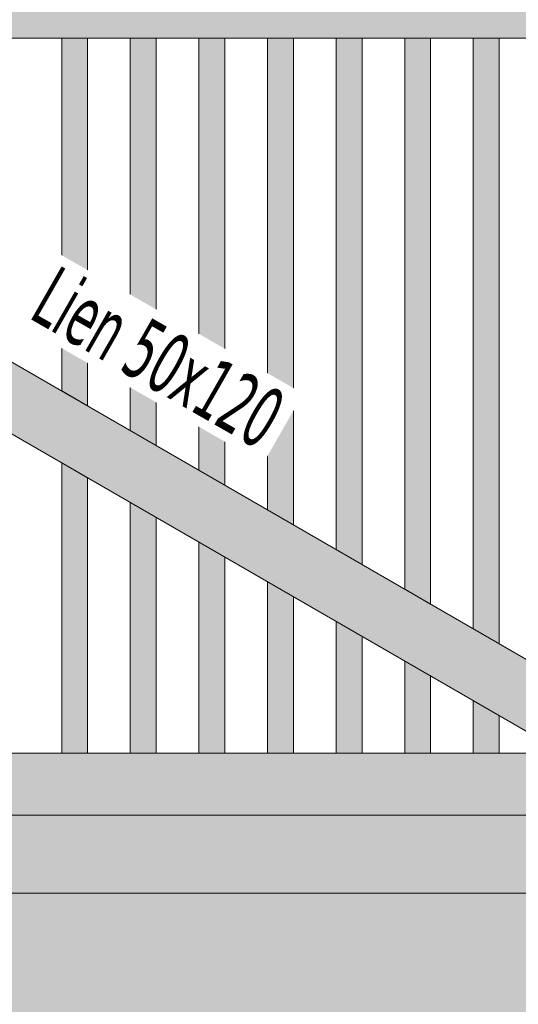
# Model space of a CAD drawing. Header units: millimetres. Extents: x 1567 to 2756, y -116 to 725.
# Tile 335 of 418: x 2434 to 2453, y 443 to 481. Entities that reach past the tile are written whole.
import ezdxf

# ---------------------------------------------------------------- set-up
doc = ezdxf.new("R2010")
doc.units = ezdxf.units.MM
doc.layers.add('Ech.1_50', color=7, linetype='Continuous')
doc.styles.add('tahoma-', font='txt', dxfattribs={"height": 1})
doc.styles.add('tahoma-z-r', font='txt', dxfattribs={"width": 0.704918})
doc.dimstyles.new('ISO-25', dxfattribs={"dimtxt": 2.5, "dimasz": 2.5, "dimexe": 1.25, "dimexo": 0.625, "dimtad": 1, "dimtxsty": 'Standard', "dimcen": 2.5, "dimadec": 0, "dimazin": 0, "dimtfac": 1, "dimtmove": 0, "dimatfit": 3, "dimfxl": 1, "dimarcsym": 0})

# ---------------------------------------------------------------- blocks, each defined once
blk = doc.blocks.new('cw-dimension-symbol2')
at = {"color": 0, "linetype": 'Continuous', "lineweight": -2}
for p, q in [((-1, 0), (1, 0)), ((-0.5, -0.5), (0.5, 0.5))]:
    blk.add_line(p, q, dxfattribs=at)
blk = doc.blocks.new('*D167')
at = {"layer": 'Defpoints', "color": 0}
for p in [(2549.061, 529.716), (2549.546, 527.775), (2276.546, 459.525)]:
    blk.add_point(p, dxfattribs=at)
at = {"layer": 'Ech.1_50', "color": 0, "linetype": 'Continuous', "lineweight": -2}
for p, q in [((2549.546, 527.775), (2548.916, 530.298)), ((2276.643, 461.611), (2548.479, 529.57)), ((2276.546, 459.525), (2275.916, 462.048))]:
    blk.add_line(p, q, dxfattribs=at)
at = {"layer": 'Ech.1_50', "color": 0, "lineweight": -2, "xscale": 0.6000000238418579, "yscale": 0.6000000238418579, "zscale": 0.6000000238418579}
for p, rotation in [((2549.061, 529.716), 14.03624346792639), ((2276.061, 461.466), 194.0362434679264)]:
    blk.add_blockref('cw-dimension-symbol2', p, dxfattribs=dict(at, rotation=rotation))
at = {"layer": 'Ech.1_50', "color": 7, "linetype": 'Continuous', "lineweight": 5, "insert": (2412.015, 497.773), "char_height": 2.5, "attachment_point": 5, "rotation": 14.0362, "style": 'tahoma-z-r'}
blk.add_mtext('14070', dxfattribs=at)

msp = doc.modelspace()

# ---------------------------------------------------------------- hatches: boundary and pattern name
at = {"layer": 'Ech.1_50', "linetype": 'Continuous', "lineweight": 5, "true_color": 0xd4c4b3, "transparency": 33554687}
for points in [[(2406.681, 480.713), (2468.549, 480.713), (2468.549, 483.113), (2412.219, 483.113), (2406.681, 481.728), (2406.681, 480.713)], [(2371.249, 450.713), (2468.249, 450.713), (2468.249, 453.113), (2406.381, 453.113), (2406.381, 453.075), (2403.981, 453.075), (2403.981, 453.113), (2371.249, 453.113), (2371.249, 450.713)]]:
    msp.add_hatch(color=9, dxfattribs=at).paths.add_polyline_path(points)
at = {"layer": 'Ech.1_50', "linetype": 'Continuous', "lineweight": 5, "true_color": 0xe0d9d1, "transparency": 33554687}
msp.add_hatch(color=254, dxfattribs=at).paths.add_polyline_path([(2411.852, 480.713), (2407.052, 480.713), (2454.856, 453.113), (2459.656, 453.113), (2411.852, 480.713)])
at = {"layer": 'Ech.1_50', "linetype": 'Continuous', "lineweight": 5, "true_color": 0xeaddd7, "transparency": 33554687}
for points in [[(2436.449, 480.713), (2435.449, 480.713), (2435.449, 467.089), (2436.449, 466.511), (2436.449, 480.713)], [(2439.099, 480.713), (2438.099, 480.713), (2438.099, 465.559), (2439.099, 464.981), (2439.099, 480.713)], [(2441.749, 480.713), (2440.749, 480.713), (2440.749, 464.029), (2441.749, 463.451), (2441.749, 480.713)], [(2444.399, 480.713), (2443.399, 480.713), (2443.399, 462.499), (2444.399, 461.921), (2444.399, 480.713)], [(2447.049, 480.713), (2446.049, 480.713), (2446.049, 460.969), (2447.049, 460.391), (2447.049, 480.713)], [(2449.699, 480.713), (2448.699, 480.713), (2448.699, 459.439), (2449.699, 458.861), (2449.699, 480.713)], [(2452.349, 480.713), (2451.349, 480.713), (2451.349, 457.909), (2452.349, 457.331), (2452.349, 480.713)], [(2435.449, 453.113), (2436.449, 453.113), (2436.449, 463.74), (2435.449, 464.317), (2435.449, 453.113)], [(2438.099, 453.113), (2439.099, 453.113), (2439.099, 462.21), (2438.099, 462.787), (2438.099, 453.113)], [(2440.749, 453.113), (2441.749, 453.113), (2441.749, 460.68), (2440.749, 461.257), (2440.749, 453.113)], [(2443.399, 453.113), (2444.399, 453.113), (2444.399, 459.15), (2443.399, 459.727), (2443.399, 453.113)], [(2446.049, 453.113), (2447.049, 453.113), (2447.049, 457.62), (2446.049, 458.197), (2446.049, 453.113)], [(2448.699, 453.113), (2449.699, 453.113), (2449.699, 456.09), (2448.699, 456.667), (2448.699, 453.113)], [(2451.349, 453.113), (2452.349, 453.113), (2452.349, 454.56), (2451.349, 455.137), (2451.349, 453.113)]]:
    msp.add_hatch(color=254, dxfattribs=at).paths.add_polyline_path(points)
at = {"layer": 'Ech.1_50', "linetype": 'Continuous', "lineweight": 5, "true_color": 0xf3f3f3, "transparency": 33554687}
msp.add_hatch(color=7, dxfattribs=at).paths.add_polyline_path([(2371.249, 447.713), (2464.209, 447.713), (2459.013, 450.713), (2371.249, 450.713), (2371.249, 447.713)])
at = {"layer": 'Ech.1_50', "linetype": 'Continuous', "lineweight": 5, "true_color": 0xfdfdfd, "transparency": 33554687}
msp.add_hatch(color=7, dxfattribs=at).paths.add_polyline_path([(2464.209, 447.713), (2371.249, 447.713), (2371.249, 390.713), (2468.249, 390.713), (2468.249, 445.38), (2464.209, 447.713)])

# ---------------------------------------------------------------- linework, layer by layer
at = {"layer": 'Ech.1_50', "color": 7, "linetype": 'Continuous', "lineweight": 5}
for points in [[(2406.681, 480.713), (2468.549, 480.713), (2468.549, 483.113), (2412.219, 483.113), (2406.681, 481.728), (2406.681, 480.713)], [(2411.852, 480.713), (2407.052, 480.713), (2454.856, 453.113), (2459.656, 453.113), (2411.852, 480.713)], [(2436.449, 480.713), (2435.449, 480.713), (2435.449, 467.089), (2436.449, 466.511), (2436.449, 480.713)], [(2439.099, 480.713), (2438.099, 480.713), (2438.099, 465.559), (2439.099, 464.981), (2439.099, 480.713)], [(2441.749, 480.713), (2440.749, 480.713), (2440.749, 464.029), (2441.749, 463.451), (2441.749, 480.713)], [(2444.399, 480.713), (2443.399, 480.713), (2443.399, 462.499), (2444.399, 461.921), (2444.399, 480.713)], [(2447.049, 480.713), (2446.049, 480.713), (2446.049, 460.969), (2447.049, 460.391), (2447.049, 480.713)], [(2449.699, 480.713), (2448.699, 480.713), (2448.699, 459.439), (2449.699, 458.861), (2449.699, 480.713)], [(2452.349, 480.713), (2451.349, 480.713), (2451.349, 457.909), (2452.349, 457.331), (2452.349, 480.713)], [(2435.449, 453.113), (2436.449, 453.113), (2436.449, 463.74), (2435.449, 464.317), (2435.449, 453.113)], [(2438.099, 453.113), (2439.099, 453.113), (2439.099, 462.21), (2438.099, 462.787), (2438.099, 453.113)], [(2440.749, 453.113), (2441.749, 453.113), (2441.749, 460.68), (2440.749, 461.257), (2440.749, 453.113)], [(2443.399, 453.113), (2444.399, 453.113), (2444.399, 459.15), (2443.399, 459.727), (2443.399, 453.113)], [(2446.049, 453.113), (2447.049, 453.113), (2447.049, 457.62), (2446.049, 458.197), (2446.049, 453.113)], [(2448.699, 453.113), (2449.699, 453.113), (2449.699, 456.09), (2448.699, 456.667), (2448.699, 453.113)], [(2451.349, 453.113), (2452.349, 453.113), (2452.349, 454.56), (2451.349, 455.137), (2451.349, 453.113)], [(2371.249, 450.713), (2468.249, 450.713), (2468.249, 453.113), (2406.381, 453.113), (2406.381, 453.075), (2403.981, 453.075), (2403.981, 453.113), (2371.249, 453.113), (2371.249, 450.713)], [(2371.249, 447.713), (2464.209, 447.713), (2459.013, 450.713), (2371.249, 450.713), (2371.249, 447.713)], [(2464.209, 447.713), (2371.249, 447.713), (2371.249, 390.713), (2468.249, 390.713), (2468.249, 445.38), (2464.209, 447.713)]]:
    msp.add_lwpolyline(points, close=True, dxfattribs=at)

# ---------------------------------------------------------------- dimensions: what is measured, and where the dimension line sits
dim = msp.add_linear_dim(base=(2549.061, 529.716), p1=(2276.546, 459.525), p2=(2549.546, 527.775), angle=14.0362, text='14070', dimstyle='ISO-25', override={"dimtxt": 2.5, "dimasz": 0.6, "dimexe": 0.6, "dimexo": 0, "dimgap": 0, "dimdec": 0, "dimlfac": 1, "dimtxsty": 'tahoma-z-r', "dimblk": 'cw-dimension-symbol2', "dimclrt": 7, "dimtmove": 2}, dxfattribs=at)
dim.commit()
dim.dimension.update_dxf_attribs({"geometry": '*D167', "text_midpoint": (2412.015, 497.773), "dimtype": 161, "text_rotation": 14.0362})

# ---------------------------------------------------------------- next in the draw order: texts
at = {"layer": 'Ech.1_50', "color": 7, "linetype": 'Continuous', "insert": (2435.303, 471.979), "char_height": 2.5, "attachment_point": 1, "rotation": 330.2062, "style": 'tahoma-', "bg_fill": 3, "box_fill_scale": 1.15, "bg_fill_color": 256, "bg_fill_true_color": 13158600, "bg_fill_transparency": 33554687}
msp.add_mtext('\\A1;\\fTahoma|b0|i0;\\W0.600000;\\H2.362500;Lien 50x120', dxfattribs=at)
at = {"layer": 'Ech.1_50', "color": 7, "linetype": 'Continuous', "insert": (2416.719, 456.521), "char_height": 2.5, "attachment_point": 1, "style": 'tahoma-', "bg_fill": 3, "box_fill_scale": 1.15, "bg_fill_color": 256, "bg_fill_true_color": 13158600, "bg_fill_transparency": 33554687}
msp.add_mtext('\\A1;\\fTahoma|b0|i0;\\W0.600000;\\H2.365900;Entrait 2x50x120', dxfattribs=at)

doc.saveas('drawing.dxf')
